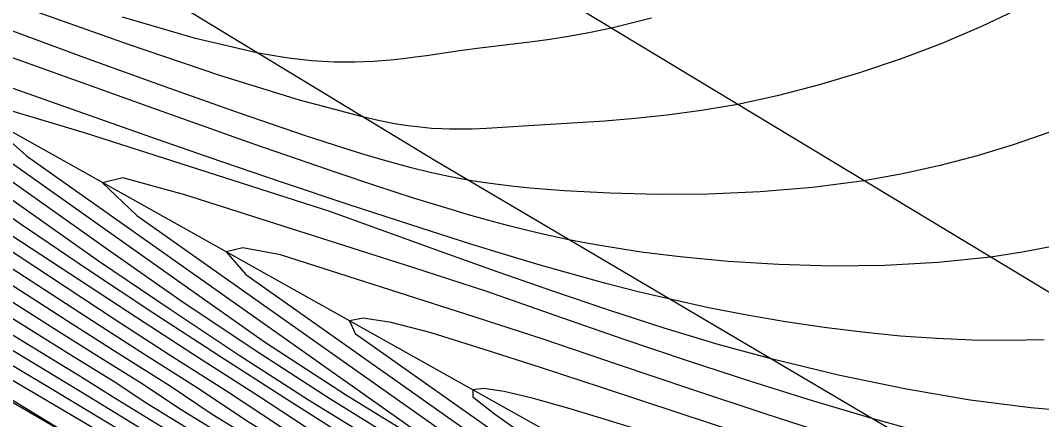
# Model space of a CAD drawing. Extents: x 2356077 to 2359823, y 225951 to 227822.
# Drawn here: x 2356785.48 to 2356817.36, y 227166.13 to 227178.59 of the extents above; entities that cross this region are included whole.
import ezdxf

# ---------------------------------------------------------------- set-up
doc = ezdxf.new("R2010")
doc.units = 0
for name, color, linetype in [('DTM Contours Major', 7, 'Continuous'), ('DTM Contours Minor', 7, 'Continuous'), ('Exist DTM Breakline', 7, 'Continuous'), ('Exist Roads EOP', 7, 'Continuous'), ('PH Exist DTM Breakline', 7, 'Continuous')]:
    doc.layers.add(name, color=color, linetype=linetype)

msp = doc.modelspace()

# ---------------------------------------------------------------- linework, layer by layer
at = {"layer": 'DTM Contours Major'}
for points in [[(2356771.984, 227179.958), (2356775.852, 227177.461), (2356779.548, 227175.08), (2356781.342, 227173.918), (2356783.11, 227172.784), (2356784.89, 227171.594), (2356788.41, 227169.279), (2356790.16, 227168.143), (2356791.913, 227167.028), (2356793.603, 227165.918), (2356795.466, 227164.749), (2356805.131, 227158.836), (2356806.495, 227158.436), (2356807.844, 227158.101), (2356809.226, 227157.423), (2356811.927, 227156.752), (2356813.277, 227155.85), (2356816.951, 227151.278), (2356818.724, 227149.377)], [(2356767.855, 227179.577), (2356770.544, 227177.875), (2356773.278, 227176.166), (2356776.01, 227174.471), (2356785.012, 227168.919), (2356787.456, 227167.428), (2356788.496, 227166.77), (2356803.217, 227157.763), (2356804.122, 227157.277), (2356804.592, 227157.161), (2356804.666, 227157.12), (2356805.342, 227156.656), (2356806.489, 227156.354), (2356807.01, 227156.02), (2356808.422, 227154.263), (2356809.132, 227153.413), (2356810.013, 227152.533), (2356810.959, 227151.581), (2356811.996, 227150.548), (2356814.009, 227148.592), (2356816.285, 227146.387), (2356818.748, 227143.942)], [(2356817.444, 227168.628), (2356816.319, 227168.599), (2356815.198, 227168.612), (2356814.079, 227168.661), (2356812.959, 227168.742), (2356811.766, 227168.859), (2356810.57, 227169.006), (2356809.372, 227169.183), (2356808.171, 227169.389), (2356806.969, 227169.624), (2356805.765, 227169.887), (2356804.767, 227170.126), (2356803.762, 227170.383), (2356802.744, 227170.661), (2356801.705, 227170.958), (2356800.639, 227171.275), (2356799.54, 227171.613), (2356797.666, 227172.208), (2356795.718, 227172.846), (2356793.73, 227173.512), (2356791.735, 227174.193), (2356789.766, 227174.876), (2356786.719, 227175.949), (2356783.606, 227177.05)], [(2356783.868, 227175.078), (2356790.873, 227170.131), (2356793.131, 227168.54), (2356795.667, 227166.9), (2356798.168, 227165.356), (2356799.779, 227164.404), (2356801.519, 227163.29), (2356805.494, 227160.859), (2356806.722, 227160.128), (2356811.317, 227158.983), (2356813.269, 227158.173), (2356815.035, 227157.729), (2356817.072, 227157.223), (2356819.079, 227156.258)], [(2356819.033, 227161.336), (2356816.326, 227162.173), (2356813.521, 227163.054), (2356805.476, 227165.601), (2356803.98, 227166.067), (2356802.641, 227166.471), (2356801.498, 227166.793), (2356800.586, 227167.012), (2356799.943, 227167.108), (2356799.606, 227167.062), (2356799.605, 227166.849), (2356800.282, 227166.313), (2356801.881, 227165.184), (2356802.405, 227164.857), (2356803.574, 227164.232), (2356804.317, 227163.863), (2356805.212, 227163.394), (2356806.406, 227162.545), (2356808.02, 227161.557), (2356813.554, 227160.179), (2356816.208, 227159.521), (2356818.519, 227158.881)]]:
    msp.add_lwpolyline(points, dxfattribs=at)
at = {"layer": 'DTM Contours Minor'}
for points in [[(2356763.448, 227180.522), (2356766.611, 227178.547), (2356770.006, 227176.46), (2356773.528, 227174.324), (2356777.068, 227172.199), (2356781.274, 227169.698), (2356784.954, 227167.534), (2356787.74, 227165.886), (2356798.97, 227159.015), (2356802.984, 227156.343), (2356803.83, 227156.133), (2356804.927, 227154.769), (2356807.45, 227152.547), (2356810.639, 227149.566), (2356817.608, 227142.679)], [(2356764.857, 227180.262), (2356767.865, 227178.378), (2356771.032, 227176.419), (2356774.273, 227174.435), (2356777.501, 227172.474), (2356782.6, 227169.398), (2356785.484, 227167.672), (2356786.444, 227167.101), (2356788.982, 227165.574), (2356799.623, 227159.064), (2356803.257, 227156.625), (2356805.011, 227156.19), (2356804.612, 227155.954), (2356804.931, 227155.557), (2356805.361, 227155.117), (2356805.947, 227154.588), (2356807.283, 227153.362), (2356809.574, 227151.255), (2356812.334, 227148.671), (2356815.415, 227145.682), (2356818.669, 227142.358)], [(2356763.576, 227179.775), (2356768.377, 227176.748), (2356773.392, 227173.673), (2356778.427, 227170.653), (2356783.267, 227167.807), (2356787.722, 227165.233), (2356790.51, 227163.642), (2356793.078, 227162.17), (2356797.783, 227159.296), (2356800.08, 227157.835), (2356802.386, 227156.205), (2356803.271, 227155.547), (2356804.106, 227154.909), (2356807.026, 227152.215), (2356821.57, 227137.841)], [(2356766.351, 227179.927), (2356769.204, 227178.131), (2356772.152, 227176.298), (2356775.131, 227174.462), (2356778.075, 227172.658), (2356784.301, 227168.862), (2356787.587, 227166.877), (2356802.668, 227157.65), (2356803.033, 227157.53), (2356804.015, 227156.954), (2356804.226, 227156.902), (2356804.173, 227156.828), (2356804.715, 227156.445), (2356805.68, 227156.151), (2356806.699, 227154.882), (2356807.247, 227154.256), (2356807.975, 227153.559), (2356809.639, 227151.955), (2356811.79, 227149.918), (2356814.304, 227147.524), (2356817.071, 227144.812), (2356819.981, 227141.818)], [(2356775.619, 227179.873), (2356779.065, 227177.513), (2356779.966, 227176.929), (2356782.817, 227175.183), (2356783.638, 227174.674), (2356788.197, 227171.455), (2356790.455, 227169.868), (2356792.806, 227168.305), (2356795.146, 227166.792), (2356797.446, 227165.366), (2356799.194, 227164.265), (2356806.403, 227159.857), (2356810.537, 227158.831), (2356812.473, 227158.055), (2356814.153, 227157.598), (2356816.05, 227157.127), (2356817.944, 227156.145)], [(2356769.411, 227179.181), (2356772.043, 227177.527), (2356777.119, 227174.36), (2356781.872, 227171.397), (2356785.811, 227168.932), (2356787.109, 227168.126), (2356788.412, 227167.323), (2356789.459, 227166.629), (2356803.674, 227157.932), (2356804.591, 227157.51), (2356805.188, 227157.362), (2356805.636, 227157.098), (2356806.748, 227156.64), (2356807.666, 227156.412), (2356808.299, 227155.942), (2356810.12, 227153.676), (2356811.022, 227152.584), (2356812.065, 227151.506), (2356813.166, 227150.359), (2356814.352, 227149.141), (2356816.214, 227147.286), (2356818.252, 227145.271)], [(2356773.775, 227179.147), (2356779.588, 227175.496), (2356783.202, 227173.283), (2356785.212, 227171.88), (2356789.133, 227169.309), (2356791.037, 227168.072), (2356792.916, 227166.874), (2356794.736, 227165.683), (2356796.497, 227164.568), (2356805.459, 227159.084), (2356806.971, 227158.667), (2356808.534, 227158.279), (2356810.045, 227157.569), (2356812.968, 227156.844), (2356814.493, 227155.862), (2356816.554, 227153.297), (2356818.668, 227150.83)], [(2356770.593, 227179.03), (2356773.029, 227177.493), (2356779.99, 227173.121), (2356783.62, 227170.826), (2356786.452, 227169.03), (2356787.862, 227168.143), (2356789.284, 227167.259), (2356790.445, 227166.475), (2356804.082, 227158.131), (2356805.068, 227157.742), (2356805.812, 227157.557), (2356806.579, 227157.112), (2356807.793, 227156.73), (2356808.762, 227156.489), (2356809.565, 227155.892), (2356811.811, 227153.098), (2356812.928, 227151.761), (2356814.136, 227150.476), (2356815.388, 227149.131), (2356816.708, 227147.734), (2356818.402, 227146)], [(2356771.746, 227178.895), (2356776.198, 227176.074), (2356780.444, 227173.384), (2356782.484, 227172.084), (2356787.098, 227169.121), (2356788.619, 227168.153), (2356790.152, 227167.192), (2356791.466, 227166.299), (2356804.453, 227158.353), (2356805.545, 227157.973), (2356806.467, 227157.744), (2356807.488, 227157.163), (2356808.747, 227156.842), (2356809.828, 227156.574), (2356810.814, 227155.864), (2356813.503, 227152.517), (2356814.847, 227150.947), (2356816.226, 227149.445), (2356817.625, 227147.897)], [(2356816.518, 227178.891), (2356815.484, 227178.398), (2356814.249, 227177.873), (2356812.974, 227177.389), (2356811.68, 227176.952), (2356810.385, 227176.567), (2356809.111, 227176.238), (2356807.878, 227175.971), (2356806.748, 227175.775), (2356805.677, 227175.63), (2356804.671, 227175.526), (2356803.732, 227175.452), (2356801.34, 227175.304), (2356800.034, 227175.222), (2356799.584, 227175.201), (2356799.125, 227175.193), (2356798.887, 227175.196), (2356798.639, 227175.204), (2356798.313, 227175.223), (2356797.962, 227175.256), (2356797.582, 227175.303), (2356797.165, 227175.369), (2356796.706, 227175.457), (2356796.199, 227175.568), (2356794.194, 227176.104), (2356791.712, 227176.877), (2356788.852, 227177.841), (2356785.711, 227178.95)], [(2356772.866, 227178.78), (2356778.958, 227174.891), (2356780.899, 227173.647), (2356782.8, 227172.422), (2356787.751, 227169.203), (2356789.385, 227168.154), (2356791.028, 227167.116), (2356792.535, 227166.107), (2356794.505, 227164.889), (2356804.8, 227158.59), (2356806.022, 227158.204), (2356807.15, 227157.924), (2356808.393, 227157.28), (2356810.881, 227156.662), (2356812.05, 227155.851), (2356815.211, 227151.918), (2356816.781, 227150.147), (2356818.333, 227148.418)], [(2356775.337, 227178.722), (2356778.591, 227176.664), (2356783.352, 227173.745), (2356785.471, 227172.249), (2356787.578, 227170.827), (2356789.651, 227169.455), (2356791.693, 227168.119), (2356793.708, 227166.829), (2356795.706, 227165.564), (2356797.429, 227164.446), (2356805.767, 227159.345), (2356807.428, 227158.904), (2356809.145, 227158.478), (2356810.86, 227157.75), (2356812.373, 227157.341), (2356814.002, 227156.937), (2356815.684, 227155.906), (2356817.996, 227153.028)], [(2356776.165, 227178.813), (2356777.1, 227178.182), (2356778.353, 227177.376), (2356779.746, 227176.509), (2356783.501, 227174.206), (2356787.919, 227171.085), (2356790.124, 227169.597), (2356792.316, 227168.148), (2356794.481, 227166.752), (2356796.61, 227165.435), (2356798.337, 227164.339), (2356806.065, 227159.612), (2356807.861, 227159.146), (2356811.493, 227158.244), (2356813.194, 227157.487), (2356814.979, 227157.044), (2356816.694, 227156.175), (2356818.889, 227153.762)], [(2356805.189, 227178.662), (2356803.932, 227178.353), (2356803.232, 227178.206), (2356802.592, 227178.089), (2356802.006, 227177.997), (2356801.466, 227177.924), (2356799.827, 227177.726), (2356799.188, 227177.641), (2356798.164, 227177.49), (2356797.805, 227177.441), (2356797.429, 227177.395), (2356797.033, 227177.353), (2356796.502, 227177.311), (2356795.921, 227177.287), (2356795.281, 227177.291), (2356794.571, 227177.334), (2356793.781, 227177.423), (2356792.9, 227177.569), (2356790.949, 227178.024), (2356788.672, 227178.69)], [(2356817.748, 227171.546), (2356816.767, 227171.359), (2356815.769, 227171.208), (2356814.129, 227171.036), (2356812.464, 227170.945), (2356810.8, 227170.927), (2356809.164, 227170.972), (2356807.582, 227171.07), (2356806.08, 227171.212), (2356805.462, 227171.285), (2356804.862, 227171.364), (2356804.278, 227171.45), (2356803.71, 227171.543), (2356803.153, 227171.643), (2356802.608, 227171.749), (2356801.976, 227171.883), (2356801.352, 227172.028), (2356800.73, 227172.183), (2356800.104, 227172.349), (2356799.471, 227172.527), (2356798.824, 227172.717), (2356797.726, 227173.055), (2356796.575, 227173.427), (2356795.366, 227173.831), (2356794.097, 227174.267), (2356792.764, 227174.733), (2356789.612, 227175.854), (2356782.24, 227178.499)], [(2356817.585, 227175.097), (2356816.48, 227174.711), (2356815.35, 227174.366), (2356814.196, 227174.062), (2356813.02, 227173.803), (2356811.824, 227173.589), (2356810.207, 227173.377), (2356808.581, 227173.24), (2356806.969, 227173.171), (2356805.395, 227173.159), (2356803.883, 227173.196), (2356802.458, 227173.273), (2356801.92, 227173.313), (2356801.399, 227173.359), (2356800.893, 227173.41), (2356800.401, 227173.469), (2356799.921, 227173.536), (2356799.452, 227173.61), (2356798.862, 227173.72), (2356798.277, 227173.845), (2356797.685, 227173.989), (2356797.188, 227174.121), (2356796.675, 227174.267), (2356796.141, 227174.426), (2356795.583, 227174.6), (2356794.378, 227174.994), (2356792.322, 227175.698), (2356790.005, 227176.519), (2356787.489, 227177.428), (2356784.836, 227178.399)], [(2356784.197, 227175.682), (2356785.675, 227174.367), (2356797.754, 227165.837), (2356799.163, 227165.047), (2356800.922, 227164.083), (2356803.064, 227162.794), (2356805.836, 227161.098), (2356806.968, 227160.416), (2356809.351, 227159.824), (2356811.979, 227159.118), (2356814.03, 227158.328), (2356818.108, 227157.316)], [(2356818.784, 227166.341), (2356817.025, 227166.5), (2356815.138, 227166.745), (2356813.145, 227167.079), (2356811.066, 227167.505), (2356808.922, 227168.025), (2356807.269, 227168.481), (2356805.583, 227168.989), (2356803.852, 227169.546), (2356802.069, 227170.149), (2356800.224, 227170.796), (2356798.307, 227171.484), (2356795.142, 227172.632), (2356787.51, 227175.068), (2356784.94, 227175.842)], [(2356814.24, 227165.568), (2356812.078, 227166.164), (2356810.211, 227166.719), (2356808.286, 227167.323), (2356806.305, 227167.971), (2356804.269, 227168.658), (2356802.181, 227169.379), (2356800.041, 227170.129), (2356797.731, 227170.88), (2356790.618, 227173.151), (2356788.678, 227173.676), (2356788.049, 227173.527), (2356789.115, 227172.503), (2356798.916, 227165.582)], [(2356818.938, 227163.323), (2356817.135, 227163.781), (2356815.235, 227164.302), (2356813.153, 227164.914), (2356810.979, 227165.587), (2356808.735, 227166.31), (2356806.443, 227167.069), (2356804.126, 227167.852), (2356801.805, 227168.646), (2356799.677, 227169.334), (2356793.597, 227171.275), (2356792.422, 227171.491), (2356791.901, 227171.372), (2356792.524, 227170.661), (2356799.529, 227165.714), (2356800.272, 227165.235), (2356801.568, 227164.522), (2356802.865, 227163.844), (2356804.673, 227162.708), (2356806.693, 227161.472), (2356807.51, 227160.98), (2356812.776, 227159.673), (2356815.217, 227158.875), (2356817.538, 227158.156)], [(2356818.391, 227162.44), (2356816.103, 227163.116), (2356813.674, 227163.865), (2356811.158, 227164.666), (2356808.609, 227165.493), (2356806.08, 227166.326), (2356803.625, 227167.14), (2356801.721, 227167.756), (2356799.957, 227168.319), (2356798.309, 227168.838), (2356797.054, 227169.163), (2356796.178, 227169.302), (2356795.754, 227169.217), (2356795.932, 227168.82), (2356800.959, 227165.27), (2356801.861, 227164.76), (2356802.886, 227164.217), (2356803.932, 227163.692), (2356805.528, 227162.633), (2356807.768, 227161.266), (2356813.136, 227159.934), (2356815.661, 227159.248), (2356818.051, 227158.416)]]:
    msp.add_lwpolyline(points, dxfattribs=at)
at = {"layer": 'Exist DTM Breakline'}
msp.add_lwpolyline([(2356613.053, 227270.361), (2356650.333, 227243.926), (2356697.977, 227215.131), (2356733.42, 227198.56), (2356756.55, 227184.242), (2356802.729, 227156.081), (2356830.777, 227139.335)], dxfattribs=at)
at = {"layer": 'Exist Roads EOP'}
msp.add_lwpolyline([(2357548.158, 226751.097), (2357551.518, 226748.955), (2357539.932, 226730.044), (2357536.732, 226732.588), (2357457.094, 226780.918), (2357368.575, 226834.971), (2357285.95, 226885.112), (2357202.56, 226936.462), (2357119.743, 226986.718), (2357040.047, 227034.838), (2356959.55, 227083.993), (2356876.77, 227134.388), (2356794.33, 227184.148), (2356716.529, 227232.438), (2356632.17, 227283.448), (2356547.589, 227334.799), (2356465.16, 227384.805), (2356376.528, 227438.798), (2356293.908, 227488.913), (2356217.843, 227535.566)], dxfattribs=at)
at = {"layer": 'PH Exist DTM Breakline'}
for points in [[(2356874.006, 227127.776), (2356827.187, 227157.253), (2356798.45, 227174.201), (2356773.903, 227189.099), (2356754.358, 227199.973), (2356736.653, 227209.957), (2356718.488, 227220.641), (2356700.429, 227231.907), (2356681.257, 227242.915), (2356663.176, 227254.535), (2356644.166, 227266.793), (2356622.923, 227279.772), (2356610.333, 227287.071), (2356602.922, 227291.069), (2356601.494, 227294.51)], [(2356595.251, 227285.48), (2356610.292, 227279.585), (2356630.224, 227267.853), (2356651.648, 227254.925), (2356672.172, 227242.038), (2356694.087, 227228.261), (2356715.804, 227214.703), (2356738.018, 227201.132), (2356760.194, 227188.688), (2356783.837, 227175.884), (2356808.534, 227162.068)]]:
    msp.add_lwpolyline(points, dxfattribs=at)

doc.saveas('drawing.dxf')
